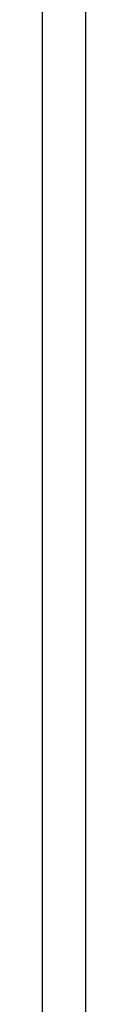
# Model space of a CAD drawing. Header units: metres. Extents: x 15.7 to 54.8, y -39.7 to 1.1.
# Tile 335 of 500: x 17.3525 to 17.3665, y -2.327 to -2.0068. Entities that reach past the tile are written whole.
import ezdxf

# ---------------------------------------------------------------- set-up
doc = ezdxf.new("R2010")
doc.units = ezdxf.units.M
doc.header["$MEASUREMENT"] = 0
doc.layers.add('2D', color=252, linetype='Continuous')

# ---------------------------------------------------------------- blocks, each defined once
blk = doc.blocks.new('2D_QYOS_100_PUERTA_1')
for p, q in [((1.036036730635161, -0.9670024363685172), (1.036036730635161, -0.08300243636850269)), ((1.050036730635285, -0.08300243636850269), (1.050036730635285, -0.9670024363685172))]:
    blk.add_line(p, q)

msp = doc.modelspace()

# ---------------------------------------------------------------- block references
at = {"layer": '2D'}
msp.add_blockref('2D_QYOS_100_PUERTA_1', (16.31644467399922, -1.784232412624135), dxfattribs=at)

doc.saveas('drawing.dxf')
